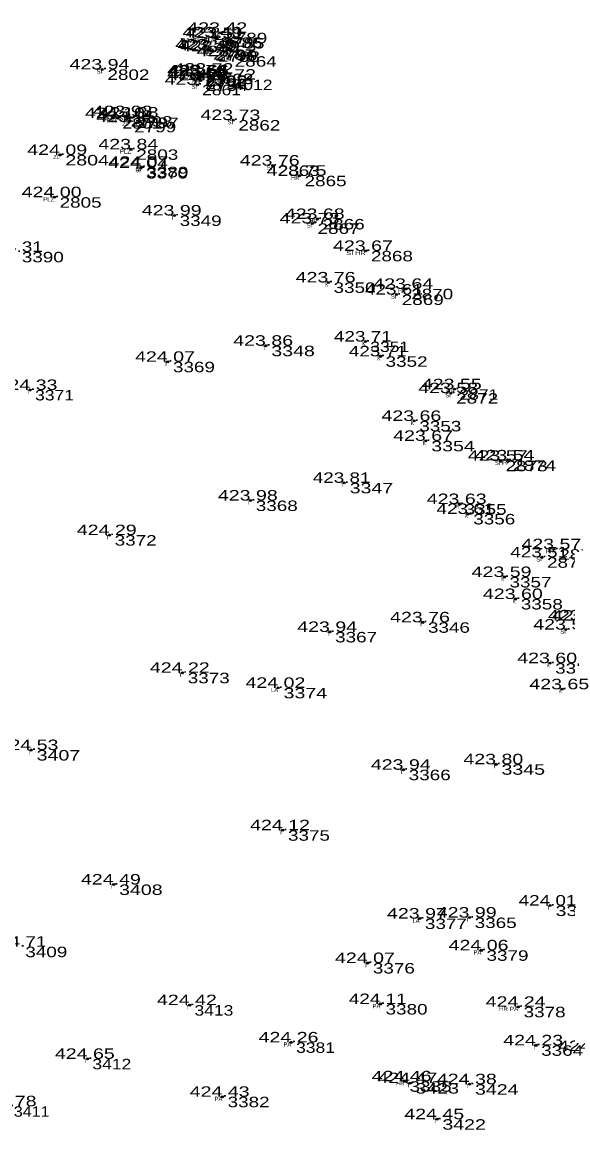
# Model space of a CAD drawing. Extents: x -639390 to -639074, y -1138747 to -1138358.
# Drawn here: x -639303.5 to -639264.4, y -1138437.1 to -1138357.7 of the extents above; entities that cross this region are included whole.
import ezdxf
from ezdxf.enums import TextEntityAlignment as Align

# ---------------------------------------------------------------- set-up
doc = ezdxf.new("R2010")
doc.units = 0
doc.header["$LTSCALE"] = 0.3
doc.header["$PDMODE"] = 32
doc.header["$PDSIZE"] = 0.15
for name, color, linetype in [('11', 7, 'Continuous'), ('12', 7, 'Continuous'), ('13', 7, 'Continuous'), ('57', 7, 'Continuous')]:
    doc.layers.add(name, color=color, linetype=linetype)

msp = doc.modelspace()

# ---------------------------------------------------------------- linework, layer by layer
at = {"layer": '11'}
for p in [(-639289.32, -1138358.46), (-639289.67, -1138358.79), (-639289.52, -1138358.84), (-639290.19, -1138359.65), (-639290.03, -1138359.72), (-639289.84, -1138359.79), (-639288.64, -1138360.14), (-639297.77, -1138361.09), (-639290.77, -1138361.52), (-639290.77, -1138361.75), (-639290.74, -1138361.55), (-639290.64, -1138361.51), (-639290.31, -1138361.39), (-639290.95, -1138362.19), (-639290.71, -1138361.88), (-639288.69, -1138361.82), (-639296.66, -1138364.58), (-639296.11, -1138364.44), (-639295.85, -1138364.85), (-639295.68, -1138364.54), (-639288.38, -1138364.72), (-639300.8, -1138367.22), (-639295.7, -1138366.82), (-639295, -1138368.16), (-639294.97, -1138368.07), (-639285.56, -1138367.98), (-639283.63, -1138368.71), (-639301.2, -1138370.25), (-639292.59, -1138371.56), (-639282.7, -1138372.13), (-639282.33, -1138371.81), (-639278.87, -1138374.1), (-639281.55, -1138376.36), (-639275.98, -1138376.82), (-639276.66, -1138377.23), (-639278.89, -1138380.6), (-639286.03, -1138380.9), (-639277.82, -1138381.66), (-639293.07, -1138382.05), (-639272.5, -1138384.02), (-639302.93, -1138384.07), (-639272.76, -1138384.3), (-639275.4, -1138386.29), (-639274.56, -1138387.72), (-639269.21, -1138389.15), (-639268.72, -1138389.12), (-639280.41, -1138390.73), (-639287.13, -1138392), (-639272.15, -1138392.25), (-639271.53, -1138392.96), (-639297.25, -1138394.48), (-639265.36, -1138395.49), (-639266.24, -1138396.07), (-639268.93, -1138397.48), (-639268.12, -1138399.06), (-639274.78, -1138400.73), (-639281.44, -1138401.42), (-639264.51, -1138401.25), (-639265.66, -1138403.66), (-639292.01, -1138404.35), (-639285.15, -1138405.43), (-639264.79, -1138405.53), (-639302.86, -1138409.89), (-639269.52, -1138410.91), (-639276.16, -1138411.3), (-639284.82, -1138415.64), (-639296.95, -1138419.53), (-639265.64, -1138421.04), (-639275, -1138421.97), (-639271.43, -1138421.9), (-639270.58, -1138424.25), (-639278.73, -1138425.16), (-639291.5, -1138428.18), (-639277.82, -1138428.1), (-639267.92, -1138428.3), (-639284.21, -1138430.85), (-639266.66, -1138431.06), (-639298.82, -1138432.03), (-639276.1, -1138433.64), (-639275.69, -1138433.77), (-639271.42, -1138433.85), (-639289.15, -1138434.75), (-639273.76, -1138436.36)]:
    msp.add_point(p, dxfattribs=at)

# ---------------------------------------------------------------- texts
at = {"layer": '12'}
for s, width, p in [('423.42 ', 1.4, (-639289.32, -1138358.46)), ('423.49 ', 1.4, (-639289.67, -1138358.79)), ('423.51 ', 1.35, (-639289.519, -1138358.84)), ('423.59 ', 1.4, (-639290.19, -1138359.65)), ('423.49 ', 1.4, (-639290.03, -1138359.72)), ('423.59 ', 1.4, (-639289.84, -1138359.79)), ('423.62 ', 1.4, (-639288.64, -1138360.14)), ('423.94 ', 1.4, (-639297.77, -1138361.09)), ('423.74 ', 1.4, (-639290.77, -1138361.52)), ('423.68 ', 1.4, (-639290.74, -1138361.55)), ('423.66 ', 1.4, (-639290.639, -1138361.51)), ('423.72 ', 1.4, (-639290.31, -1138361.39)), ('423.73 ', 1.4, (-639290.95, -1138362.19)), ('423.69 ', 1.4, (-639290.77, -1138361.75)), ('423.74 ', 1.4, (-639290.71, -1138361.88)), ('423.72 ', 1.4, (-639288.69, -1138361.82)), ('424.10 ', 1.4, (-639296.66, -1138364.58)), ('423.93 ', 1.4, (-639296.11, -1138364.44)), ('423.95 ', 1.4, (-639295.85, -1138364.85)), ('423.88 ', 1.4, (-639295.68, -1138364.54)), ('423.73 ', 1.4, (-639288.38, -1138364.72)), ('424.09 ', 1.4, (-639300.8, -1138367.22)), ('423.84 ', 1.4, (-639295.7, -1138366.82)), ('423.76 ', 1.4, (-639285.559, -1138367.98)), ('424.04 ', 1.4, (-639295, -1138368.16)), ('424.07 ', 1.4, (-639294.97, -1138368.07)), ('423.75 ', 1.4, (-639283.63, -1138368.71)), ('424.00 ', 1.4, (-639301.2, -1138370.25)), ('423.99 ', 1.4, (-639292.59, -1138371.56)), ('423.68 ', 1.4, (-639282.33, -1138371.81)), ('423.73 ', 1.4, (-639282.7, -1138372.13)), ('424.31 ', 1.35, (-639303.909, -1138374.17)), ('423.67 ', 1.4, (-639278.87, -1138374.1)), ('423.76 ', 1.4, (-639281.549, -1138376.36)), ('423.61 ', 1.35, (-639276.659, -1138377.23)), ('423.64 ', 1.4, (-639275.98, -1138376.82)), ('423.71 ', 1.35, (-639278.889, -1138380.6)), ('423.86 ', 1.4, (-639286.029, -1138380.9)), ('424.07 ', 1.4, (-639293.07, -1138382.05)), ('423.71 ', 1.35, (-639277.819, -1138381.66)), ('424.33 ', 1.4, (-639302.93, -1138384.07)), ('423.58 ', 1.4, (-639272.76, -1138384.3)), ('423.55 ', 1.4, (-639272.5, -1138384.02)), ('423.66 ', 1.4, (-639275.399, -1138386.29)), ('423.67 ', 1.4, (-639274.56, -1138387.72)), ('423.57 ', 1.4, (-639269.21, -1138389.15)), ('423.54 ', 1.4, (-639268.72, -1138389.12)), ('423.81 ', 1.35, (-639280.409, -1138390.73)), ('423.98 ', 1.4, (-639287.13, -1138392)), ('423.63 ', 1.4, (-639272.15, -1138392.25)), ('423.61 ', 1.35, (-639271.529, -1138392.96)), ('424.29 ', 1.4, (-639297.25, -1138394.48)), ('423.57 ', 1.4, (-639265.36, -1138395.49)), ('423.51 ', 1.35, (-639266.239, -1138396.07)), ('423.59 ', 1.4, (-639268.93, -1138397.48)), ('423.60 ', 1.4, (-639268.12, -1138399.06)), ('423.58 ', 1.4, (-639263.45, -1138400.59)), ('423.66 ', 1.4, (-639263.179, -1138400.61)), ('423.76 ', 1.4, (-639274.779, -1138400.73)), ('423.57 ', 1.4, (-639264.51, -1138401.25)), ('423.94 ', 1.4, (-639281.44, -1138401.42)), ('423.60 ', 1.4, (-639265.66, -1138403.66)), ('424.22 ', 1.4, (-639292.01, -1138404.35)), ('424.02 ', 1.4, (-639285.15, -1138405.43)), ('423.65 ', 1.4, (-639264.79, -1138405.53)), ('424.53 ', 1.4, (-639302.86, -1138409.89)), ('423.80 ', 1.4, (-639269.52, -1138410.91)), ('423.94 ', 1.4, (-639276.16, -1138411.3)), ('424.12 ', 1.4, (-639284.82, -1138415.64)), ('424.49 ', 1.4, (-639296.95, -1138419.53)), ('424.01 ', 1.35, (-639265.639, -1138421.04)), ('423.97 ', 1.4, (-639275, -1138421.97)), ('423.99 ', 1.4, (-639271.43, -1138421.9)), ('424.71 ', 1.35, (-639303.659, -1138423.99)), ('424.06 ', 1.4, (-639270.579, -1138424.25)), ('424.07 ', 1.4, (-639278.73, -1138425.16)), ('424.42 ', 1.4, (-639291.5, -1138428.18)), ('424.11 ', 1.35, (-639277.819, -1138428.1)), ('424.24 ', 1.4, (-639267.92, -1138428.3)), ('424.26 ', 1.4, (-639284.209, -1138430.85)), ('424.23 ', 1.4, (-639266.66, -1138431.06)), ('424.15 ', 1.4, (-639262.73, -1138431.47)), ('424.65 ', 1.4, (-639298.82, -1138432.03)), ('424.46 ', 1.4, (-639276.099, -1138433.64)), ('424.47 ', 1.4, (-639275.69, -1138433.77)), ('424.38 ', 1.4, (-639271.42, -1138433.85)), ('424.43 ', 1.4, (-639289.15, -1138434.75)), ('424.78 ', 1.4, (-639304.43, -1138435.43)), ('424.45 ', 1.4, (-639273.76, -1138436.36))]:
    msp.add_text(s, height=0.75, dxfattribs=dict(at, width=width)).set_placement(p, align=Align.CENTER)
at = {"layer": '13'}
for s, width, p in [(' 2789', 1.35, (-639289.32, -1138359.21)), (' 2786', 1.35, (-639289.67, -1138359.54)), (' 2785', 1.35, (-639289.52, -1138359.59)), (' 2787', 1.35, (-639290.19, -1138360.4)), (' 2790', 1.35, (-639290.03, -1138360.47)), (' 2788', 1.35, (-639289.84, -1138360.54)), (' 2864', 1.35, (-639288.64, -1138360.89)), (' 2802', 1.35, (-639297.77, -1138361.84)), (' 2795', 1.35, (-639290.77, -1138362.27)), (' 2796', 1.35, (-639290.77, -1138362.5)), (' 2792', 1.35, (-639290.74, -1138362.3)), (' 2791', 1.25, (-639290.64, -1138362.26)), (' 2793', 1.35, (-639290.31, -1138362.14)), (' 2861', 1.25, (-639290.95, -1138362.94)), (' 2794', 1.35, (-639290.71, -1138362.63)), (' 4012', 1.25, (-639288.69, -1138362.57)), (' 2801', 1.25, (-639296.66, -1138365.33)), (' 2798', 1.35, (-639296.11, -1138365.19)), (' 2799', 1.35, (-639295.85, -1138365.6)), (' 2797', 1.35, (-639295.68, -1138365.29)), (' 2862', 1.35, (-639288.38, -1138365.47)), (' 2804', 1.4, (-639300.8, -1138367.97)), (' 2803', 1.35, (-639295.7, -1138367.57)), (' 3389', 1.35, (-639294.97, -1138368.82)), (' 2863', 1.35, (-639285.56, -1138368.73)), (' 3370', 1.35, (-639295, -1138368.91)), (' 2865', 1.35, (-639283.63, -1138369.46)), (' 2805', 1.35, (-639301.2, -1138371)), (' 3349', 1.35, (-639292.59, -1138372.31)), (' 2866', 1.35, (-639282.33, -1138372.56)), (' 2867', 1.35, (-639282.7, -1138372.88)), (' 3390', 1.35, (-639303.91, -1138374.92)), (' 2868', 1.35, (-639278.87, -1138374.85)), (' 3350', 1.35, (-639281.55, -1138377.11)), (' 2870', 1.35, (-639275.98, -1138377.57)), (' 2869', 1.35, (-639276.66, -1138377.98)), (' 3351', 1.25, (-639278.89, -1138381.35)), (' 3348', 1.4, (-639286.03, -1138381.65)), (' 3369', 1.35, (-639293.07, -1138382.8)), (' 3352', 1.35, (-639277.82, -1138382.41)), (' 3371', 1.25, (-639302.93, -1138384.82)), (' 2872', 1.35, (-639272.76, -1138385.05)), (' 2871', 1.25, (-639272.5, -1138384.77)), (' 3353', 1.35, (-639275.4, -1138387.04)), (' 3354', 1.4, (-639274.56, -1138388.47)), (' 2873', 1.35, (-639269.21, -1138389.9)), (' 2874', 1.4, (-639268.72, -1138389.87)), (' 3347', 1.4, (-639280.41, -1138391.48)), (' 3368', 1.35, (-639287.13, -1138392.75)), (' 3355', 1.35, (-639272.15, -1138393)), (' 3356', 1.35, (-639271.53, -1138393.71)), (' 3372', 1.35, (-639297.25, -1138395.23)), (' 2875', 1.35, (-639265.36, -1138396.24)), (' 2876', 1.35, (-639266.24, -1138396.82)), (' 3357', 1.35, (-639268.93, -1138398.23)), (' 3358', 1.35, (-639268.12, -1138399.81)), (' 3367', 1.35, (-639281.44, -1138402.17)), (' 3346', 1.35, (-639274.78, -1138401.48)), (' 3359', 1.35, (-639265.66, -1138404.41)), (' 3373', 1.35, (-639292.01, -1138405.1)), (' 3374', 1.4, (-639285.15, -1138406.18)), (' 3407', 1.4, (-639302.86, -1138410.64)), (' 3345', 1.4, (-639269.52, -1138411.66)), (' 3366', 1.35, (-639276.16, -1138412.05)), (' 3375', 1.35, (-639284.82, -1138416.39)), (' 3408', 1.4, (-639296.95, -1138420.28)), (' 3344', 1.4, (-639265.64, -1138421.79)), (' 3377', 1.35, (-639275, -1138422.72)), (' 3365', 1.35, (-639271.43, -1138422.65)), (' 3409', 1.35, (-639303.66, -1138424.74)), (' 3379', 1.35, (-639270.58, -1138425)), (' 3376', 1.35, (-639278.73, -1138425.91)), (' 3413', 1.25, (-639291.5, -1138428.93)), (' 3380', 1.35, (-639277.82, -1138428.85)), (' 3378', 1.35, (-639267.92, -1138429.05)), (' 3381', 1.25, (-639284.21, -1138431.6)), (' 3364', 1.35, (-639266.66, -1138431.81)), (' 3412', 1.25, (-639298.82, -1138432.78)), (' 3385', 1.35, (-639276.1, -1138434.39)), (' 3423', 1.4, (-639275.69, -1138434.52)), (' 3424', 1.4, (-639271.42, -1138434.6)), (' 3382', 1.35, (-639289.15, -1138435.5)), (' 3411', 1.15, (-639304.43, -1138436.18)), (' 3422', 1.4, (-639273.76, -1138437.11))]:
    msp.add_text(s, height=0.75, dxfattribs=dict(at, width=width)).set_placement(p)
at = {"layer": '57'}
for s, width, p in [('PA', 0.95, (-639289.32, -1138358.76)), ('PA ZL ZLA', 1.35, (-639289.52, -1138359.14)), ('ZLA', 1.1, (-639289.67, -1138359.09)), ('ZLA', 1.1, (-639290.19, -1138359.95)), ('PA', 0.95, (-639290.03, -1138360.02)), ('HR', 0.85, (-639288.639, -1138360.44)), ('SI', 1.05, (-639297.77, -1138361.39)), ('ZLA', 1.1, (-639290.77, -1138361.82)), ('ZLA', 1.1, (-639290.74, -1138361.85)), ('PA', 0.95, (-639290.64, -1138361.81)), ('SI', 1.05, (-639290.95, -1138362.49)), ('PA', 0.95, (-639290.77, -1138362.05)), ('ZLA SI', 1.35, (-639296.11, -1138364.74)), ('BZL', 1.05, (-639296.659, -1138364.88)), ('PA', 0.95, (-639295.68, -1138364.84)), ('SI', 1.05, (-639288.38, -1138365.02)), ('PLZ', 1.1, (-639295.699, -1138367.12)), ('SI', 1.05, (-639294.97, -1138368.37)), ('SI', 1.05, (-639285.56, -1138368.28)), ('SI', 1.05, (-639295, -1138368.46)), ('HR', 0.85, (-639283.629, -1138369.01)), ('PLZ', 1.1, (-639301.199, -1138370.55)), ('T', 0.85, (-639292.59, -1138371.86)), ('HR', 0.85, (-639282.329, -1138372.11)), ('SI', 1.05, (-639282.7, -1138372.43)), ('SI HR', 1.3, (-639278.869, -1138374.4)), ('K', 0.65, (-639281.549, -1138376.66)), ('HR', 0.85, (-639275.979, -1138377.12)), ('SI', 1.05, (-639276.66, -1138377.53)), ('K', 0.65, (-639278.889, -1138380.9)), ('T', 0.85, (-639286.03, -1138381.2)), ('T', 0.85, (-639293.07, -1138382.35)), ('K', 0.65, (-639277.819, -1138381.96)), ('T', 0.85, (-639302.93, -1138384.37)), ('SI', 1.05, (-639272.76, -1138384.6)), ('HR', 0.85, (-639272.499, -1138384.32)), ('K', 0.65, (-639275.399, -1138386.59)), ('K', 0.65, (-639274.559, -1138388.02)), ('SI', 1.05, (-639269.21, -1138389.45)), ('HR', 0.85, (-639268.719, -1138389.42)), ('T', 0.85, (-639280.41, -1138391.03)), ('T', 0.85, (-639287.13, -1138392.3)), ('K', 0.65, (-639272.149, -1138392.55)), ('K', 0.65, (-639271.529, -1138393.26)), ('T', 0.85, (-639297.25, -1138394.78)), ('HR', 0.85, (-639265.359, -1138395.79)), ('SI', 1.05, (-639266.24, -1138396.37)), ('K', 0.65, (-639268.929, -1138397.78)), ('K', 0.65, (-639268.119, -1138399.36)), ('T', 0.85, (-639281.44, -1138401.72)), ('T', 0.85, (-639274.78, -1138401.03)), ('SI', 1.05, (-639264.51, -1138401.55)), ('K', 0.65, (-639265.659, -1138403.96)), ('T', 0.85, (-639292.01, -1138404.65)), ('K', 0.65, (-639264.789, -1138405.83)), ('T', 0.85, (-639302.86, -1138410.19)), ('T', 0.85, (-639269.52, -1138411.21)), ('T', 0.85, (-639276.16, -1138411.6)), ('T', 0.85, (-639284.82, -1138415.94)), ('T', 0.85, (-639296.95, -1138419.83)), ('T', 0.85, (-639265.64, -1138421.34)), ('T', 0.85, (-639271.43, -1138422.2)), ('PA', 0.95, (-639270.58, -1138424.55)), ('T', 0.85, (-639278.73, -1138425.46)), ('T', 0.85, (-639291.5, -1138428.48)), ('PA', 0.95, (-639277.82, -1138428.4)), ('HR PA', 1.15, (-639267.92, -1138428.6)), ('PA', 0.95, (-639284.21, -1138431.15)), ('T', 0.85, (-639266.66, -1138431.36)), ('T', 0.85, (-639298.82, -1138432.33)), ('HR', 0.85, (-639276.099, -1138433.94)), ('T', 0.85, (-639275.69, -1138434.07)), ('T', 0.85, (-639271.42, -1138434.15)), ('PA', 0.95, (-639289.15, -1138435.05)), ('T', 0.85, (-639273.76, -1138436.66))]:
    msp.add_text(s, height=0.3, dxfattribs=dict(at, width=width)).set_placement(p, align=Align.RIGHT)
for s, p in [('ZL', (-639289.839, -1138360.09)), ('ZL', (-639290.309, -1138361.69)), ('ZL', (-639290.709, -1138362.18)), ('STAN', (-639288.689, -1138362.12)), ('ZL', (-639295.849, -1138365.15)), ('ZL', (-639300.799, -1138367.52)), ('LA', (-639285.15, -1138405.73)), ('LA', (-639275, -1138422.27))]:
    msp.add_text(s, height=0.3, dxfattribs=at).set_placement(p, align=Align.RIGHT)

doc.saveas('drawing.dxf')
